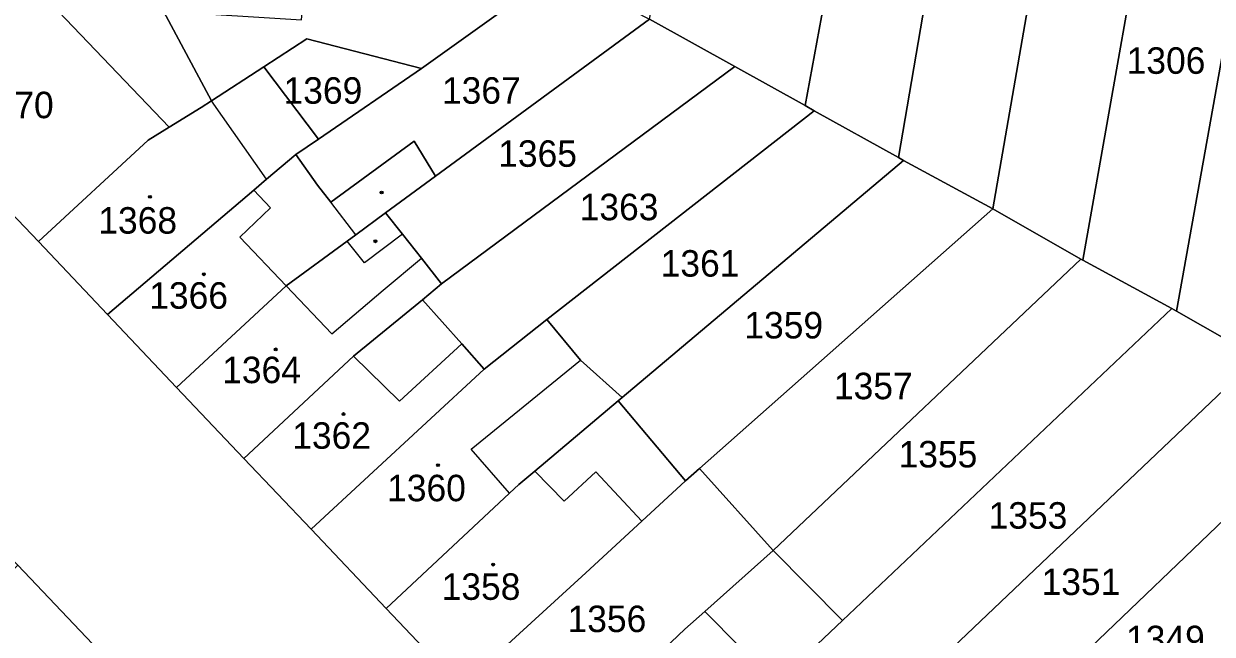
# Model space of a CAD drawing. Extents: x -596233 to -595156, y -1161235 to -1159375.
# Drawn here: x -596053.4 to -595977.1, y -1160511.2 to -1160472 of the extents above; entities that cross this region are included whole.
import ezdxf

# ---------------------------------------------------------------- set-up
doc = ezdxf.new("R2010")
doc.units = 0
for name, color, linetype in [('KN_CAR_KR', 7, 'Continuous'), ('KN_KULTURY', 7, 'Continuous'), ('KN_PARC_CIS_POZ', 7, 'Continuous'), ('KN_PARC_CIS_STAV', 7, 'Continuous'), ('KN_PARC_PLOCHA', 7, 'Continuous'), ('parcely_l', 7, 'Continuous')]:
    doc.layers.add(name, color=color, linetype=linetype)

msp = doc.modelspace()

# ---------------------------------------------------------------- linework, layer by layer
at = {"layer": 'KN_CAR_KR'}
for points in [[(-596044.08, -1160478.68), (-596051.66, -1160470.76)], [(-596037.82, -1160482.03), (-596041.37, -1160476.99)], [(-596037.57, -1160483.86), (-596038.65, -1160482.74)], [(-596039.54, -1160485.74), (-596037.57, -1160483.86)], [(-596032.1, -1160485.59), (-596033.7, -1160483.5)], [(-596029.1, -1160485.55), (-596031.53, -1160487.4)], [(-596036.56, -1160488.87), (-596039.54, -1160485.74)], [(-596031.53, -1160487.4), (-596032.66, -1160486.01)], [(-596030.35, -1160489.14), (-596027.87, -1160487.09)], [(-596036.56, -1160488.87), (-596033.64, -1160491.95)], [(-596033.64, -1160491.95), (-596030.35, -1160489.14)], [(-596025.29, -1160492.6), (-596029.29, -1160496.28)], [(-596032.25, -1160493.38), (-596029.29, -1160496.28)], [(-596024.69, -1160499.36), (-596017.68, -1160493.65)], [(-596022.24, -1160502.19), (-596024.69, -1160499.36)], [(-596020.61, -1160500.76), (-596018.72, -1160502.69)], [(-596018.72, -1160502.69), (-596016.69, -1160500.82)], [(-596016.69, -1160500.82), (-596013.73, -1160503.97)], [(-596009.7, -1160509.78), (-596005.13, -1160514.38)]]:
    msp.add_lwpolyline(points, dxfattribs=at)
at = {"layer": 'KN_KULTURY'}
for centre, radius in [((-596045.31, -1160483.16), 0.09), ((-596045.31, -1160483.16), 0.0398), ((-596030.44, -1160482.88), 0.09), ((-596030.44, -1160482.88), 0.0398), ((-596030.84, -1160486.01), 0.09), ((-596030.84, -1160486.01), 0.0398), ((-596041.85, -1160488.13), 0.09), ((-596041.85, -1160488.13), 0.0398), ((-596037.24, -1160492.95), 0.09), ((-596037.24, -1160492.95), 0.0398), ((-596032.89, -1160497.1), 0.09), ((-596032.89, -1160497.1), 0.0398), ((-596026.82, -1160500.38), 0.09), ((-596026.82, -1160500.38), 0.0398), ((-596023.28, -1160506.77), 0.09), ((-596023.28, -1160506.77), 0.0398)]:
    msp.add_circle(centre, radius, dxfattribs=at)
at = {"layer": 'KN_PARC_PLOCHA'}
for points in [[(-595998.44, -1160450.73), (-595998.93, -1160453.8), (-595999.06, -1160454.5), (-596003.26, -1160477.3), (-596007.77, -1160474.8), (-596013.25, -1160471.76), (-596009.3, -1160450.9), (-596008.96, -1160448.86), (-596000.85, -1160450.31)], [(-595992.9, -1160455.09), (-595997.26, -1160480.64), (-596002.67, -1160477.63), (-596003.26, -1160477.3), (-595999.06, -1160454.5)], [(-595986.37, -1160456.05), (-595991.21, -1160483.92), (-595996.94, -1160480.82), (-595997.26, -1160480.64), (-595992.9, -1160455.09)], [(-595979.91, -1160456.18), (-595980.35, -1160458.53), (-595985.42, -1160487.22), (-595985.55, -1160487.15), (-595991.21, -1160483.92), (-595986.37, -1160456.05), (-595986.17, -1160454.89), (-595982.67, -1160455.62)], [(-595973.24, -1160456), (-595973.4, -1160456.87), (-595979.41, -1160490.49), (-595979.72, -1160490.32), (-595985.42, -1160487.22), (-595980.35, -1160458.53), (-595978.18, -1160458.79), (-595977.95, -1160457), (-595976.88, -1160457.12), (-595976.56, -1160455.11)], [(-595967.57, -1160461.2), (-595967.85, -1160462.79), (-595970.71, -1160462.23), (-595971.48, -1160466.15), (-595971.33, -1160466.18), (-595972.21, -1160471.03), (-595969.4, -1160471.64), (-595973.32, -1160493.97), (-595974.19, -1160493.48), (-595979.41, -1160490.49), (-595973.4, -1160456.87), (-595969.73, -1160457.26), (-595970.42, -1160460.61)], [(-596030.67, -1160461.71), (-596024.43, -1160462.79), (-596018.29, -1160463.85), (-596019.19, -1160468.69), (-596027.87, -1160474.91), (-596035.24, -1160473.02), (-596038.01, -1160474.81), (-596041.37, -1160476.99), (-596044.45, -1160471.24), (-596044.16, -1160471.25), (-596035.59, -1160471.79), (-596035.09, -1160466.37), (-596034.92, -1160460.98)], [(-596013.25, -1160471.76), (-596026.97, -1160481.83), (-596028.36, -1160479.58), (-596033.7, -1160483.5), (-596034.55, -1160482.41), (-596035.95, -1160480.45), (-596034.5, -1160479.46), (-596027.87, -1160474.91), (-596019.19, -1160468.69)], [(-596044.45, -1160471.24), (-596041.37, -1160476.99), (-596042.03, -1160477.42), (-596044.08, -1160478.68), (-596045.43, -1160479.51), (-596052.47, -1160486.02), (-596061.42, -1160476.65), (-596061.89, -1160474.89), (-596060.82, -1160469.25), (-596051.66, -1160470.76), (-596051.44, -1160470.8)], [(-596007.77, -1160474.8), (-596026.59, -1160488.75), (-596027.87, -1160487.09), (-596029.1, -1160485.55), (-596030.19, -1160484.19), (-596026.97, -1160481.83), (-596013.25, -1160471.76)], [(-596027.87, -1160474.91), (-596034.5, -1160479.46), (-596038.01, -1160474.81), (-596035.24, -1160473.02)], [(-596034.5, -1160479.46), (-596035.95, -1160480.45), (-596037.82, -1160482.03), (-596038.65, -1160482.74), (-596048.03, -1160490.71), (-596052.47, -1160486.02), (-596045.43, -1160479.51), (-596044.08, -1160478.68), (-596042.03, -1160477.42), (-596041.37, -1160476.99), (-596038.01, -1160474.81)], [(-596003.26, -1160477.3), (-596002.67, -1160477.63), (-596019.83, -1160491.04), (-596023.86, -1160494.22), (-596025.29, -1160492.6), (-596027.81, -1160489.76), (-596026.59, -1160488.75), (-596007.77, -1160474.8)], [(-595997.26, -1160480.64), (-595996.94, -1160480.82), (-596015, -1160496.03), (-596017.68, -1160493.65), (-596019.83, -1160491.04), (-596002.67, -1160477.63)], [(-596026.97, -1160481.83), (-596030.19, -1160484.19), (-596032.1, -1160485.59), (-596032.66, -1160486.01), (-596036.56, -1160488.87), (-596043.6, -1160495.4), (-596048.03, -1160490.71), (-596038.65, -1160482.74), (-596037.82, -1160482.03), (-596035.95, -1160480.45), (-596034.55, -1160482.41), (-596033.7, -1160483.5), (-596028.36, -1160479.58)], [(-595991.21, -1160483.92), (-596010.04, -1160500.59), (-596010.93, -1160501.38), (-596015.26, -1160496.25), (-596015, -1160496.03), (-595996.94, -1160480.82)], [(-595985.55, -1160487.15), (-596005.31, -1160505.87), (-596010.04, -1160500.59), (-595991.21, -1160483.92)], [(-596026.59, -1160488.75), (-596027.81, -1160489.76), (-596032.25, -1160493.38), (-596039.29, -1160499.95), (-596043.6, -1160495.4), (-596036.56, -1160488.87), (-596032.66, -1160486.01), (-596032.1, -1160485.59), (-596030.19, -1160484.19), (-596029.1, -1160485.55), (-596027.87, -1160487.09)], [(-595985.42, -1160487.22), (-595979.72, -1160490.32), (-596000.85, -1160510.35), (-596005.31, -1160505.87), (-595985.55, -1160487.15)], [(-596023.86, -1160494.22), (-596034.97, -1160504.5), (-596039.29, -1160499.95), (-596032.25, -1160493.38), (-596027.81, -1160489.76), (-596025.29, -1160492.6)], [(-595979.41, -1160490.49), (-595974.19, -1160493.48), (-596000.26, -1160518.25), (-596001.75, -1160519.66), (-596003.57, -1160517.74), (-596002.66, -1160516.87), (-596005.13, -1160514.38), (-596004.47, -1160513.78), (-596000.85, -1160510.35), (-595979.72, -1160490.32)], [(-596015, -1160496.03), (-596015.26, -1160496.25), (-596020.61, -1160500.76), (-596021.63, -1160501.62), (-596022.24, -1160502.19), (-596030.15, -1160509.58), (-596034.97, -1160504.5), (-596023.86, -1160494.22), (-596019.83, -1160491.04), (-596017.68, -1160493.65)], [(-595973.32, -1160493.97), (-595968.73, -1160496.57), (-595992.52, -1160519.35), (-595995.79, -1160522.52), (-596000.26, -1160518.25), (-595974.19, -1160493.48)], [(-596010.93, -1160501.38), (-596013.73, -1160503.97), (-596017.34, -1160507.3), (-596025.35, -1160514.64), (-596030.15, -1160509.58), (-596022.24, -1160502.19), (-596021.63, -1160501.62), (-596020.61, -1160500.76), (-596015.26, -1160496.25)], [(-595966.03, -1160498.09), (-595962.75, -1160499.95), (-595965.15, -1160502.27), (-595969.45, -1160506.41), (-595976.56, -1160513.27), (-595987.94, -1160524.25), (-595990.68, -1160521.32), (-595992.52, -1160519.35), (-595968.73, -1160496.57)], [(-596005.31, -1160505.87), (-596009.7, -1160509.78), (-596010.98, -1160510.92), (-596020.38, -1160519.88), (-596025.35, -1160514.64), (-596017.34, -1160507.3), (-596013.73, -1160503.97), (-596010.93, -1160501.38), (-596010.04, -1160500.59)], [(-596000.85, -1160510.35), (-596004.47, -1160513.78), (-596005.13, -1160514.38), (-596016.08, -1160524.42), (-596020.38, -1160519.88), (-596010.98, -1160510.92), (-596009.7, -1160509.78), (-596005.31, -1160505.87)], [(-596046.61, -1160514.37), (-596059.36, -1160526.89), (-596060.48, -1160527.98), (-596061.72, -1160529.19), (-596065.58, -1160525.25), (-596061.98, -1160521.63), (-596065.4, -1160518.3), (-596060.66, -1160513.63), (-596053.8, -1160506.81)]]:
    msp.add_lwpolyline(points, close=True, dxfattribs=at)
for points in [[(-596060.82, -1160469.25), (-596061.89, -1160474.89), (-596061.42, -1160476.65), (-596052.47, -1160486.02), (-596048.03, -1160490.71), (-596043.6, -1160495.4), (-596039.29, -1160499.95), (-596034.97, -1160504.5), (-596030.15, -1160509.58), (-596025.35, -1160514.64), (-596020.38, -1160519.88), (-596016.08, -1160524.42), (-596011.68, -1160529.07), (-596007.34, -1160533.66), (-596002.92, -1160538.43), (-595998.36, -1160543.17), (-595985.36, -1160556.95), (-595974.79, -1160568.24)], [(-595971.62, -1160571.62), (-595983.43, -1160582.93), (-595983.48, -1160580.89), (-595991.04, -1160572.86), (-595996.98, -1160566.54), (-596000.13, -1160563.15), (-596001.44, -1160561.76), (-596005.92, -1160557.03), (-596010.22, -1160552.5), (-596014.62, -1160547.91), (-596019.38, -1160542.89), (-596026.98, -1160534.97), (-596034.18, -1160527.46), (-596040.41, -1160520.91), (-596046.61, -1160514.37), (-596053.8, -1160506.81), (-596061.74, -1160498.45), (-596066.03, -1160493.9), (-596072.03, -1160487.54), (-596076.78, -1160482.51), (-596078.2, -1160481.08), (-596076.55, -1160471.65)]]:
    msp.add_lwpolyline(points, dxfattribs=at)
at = {"layer": 'parcely_l'}
for points in [[(-596003.26, -1160477.3), (-595999.06, -1160454.5)], [(-595992.9, -1160455.09), (-595997.26, -1160480.64)], [(-595991.21, -1160483.92), (-595986.37, -1160456.05)], [(-595973.4, -1160456.87), (-595979.41, -1160490.49)], [(-595985.42, -1160487.22), (-595980.35, -1160458.53)], [(-596027.87, -1160474.91), (-596019.19, -1160468.69)], [(-596060.82, -1160469.25), (-596061.89, -1160474.89), (-596061.42, -1160476.65), (-596052.47, -1160486.02)], [(-596044.45, -1160471.24), (-596041.37, -1160476.99)], [(-596013.25, -1160471.76), (-596026.97, -1160481.83)], [(-596007.77, -1160474.8), (-596013.25, -1160471.76)], [(-596027.87, -1160474.91), (-596035.24, -1160473.02), (-596038.01, -1160474.81)], [(-596038.01, -1160474.81), (-596041.37, -1160476.99)], [(-596038.01, -1160474.81), (-596034.5, -1160479.46)], [(-596034.5, -1160479.46), (-596027.87, -1160474.91)], [(-596026.59, -1160488.75), (-596007.77, -1160474.8)], [(-596007.77, -1160474.8), (-596003.26, -1160477.3)], [(-596041.37, -1160476.99), (-596042.03, -1160477.42), (-596044.08, -1160478.68), (-596045.43, -1160479.51), (-596052.47, -1160486.02)], [(-596002.67, -1160477.63), (-596019.83, -1160491.04)], [(-596002.67, -1160477.63), (-596003.26, -1160477.3)], [(-595997.26, -1160480.64), (-596002.67, -1160477.63)], [(-596035.95, -1160480.45), (-596034.5, -1160479.46)], [(-596035.95, -1160480.45), (-596034.55, -1160482.41), (-596033.7, -1160483.5), (-596028.36, -1160479.58), (-596026.97, -1160481.83)], [(-596048.03, -1160490.71), (-596038.65, -1160482.74), (-596037.82, -1160482.03), (-596035.95, -1160480.45)], [(-596015, -1160496.03), (-595996.94, -1160480.82)], [(-595997.26, -1160480.64), (-595996.94, -1160480.82)], [(-595996.94, -1160480.82), (-595991.21, -1160483.92)], [(-596026.97, -1160481.83), (-596030.19, -1160484.19)], [(-595991.21, -1160483.92), (-596010.04, -1160500.59)], [(-595985.55, -1160487.15), (-595991.21, -1160483.92)], [(-596030.19, -1160484.19), (-596032.1, -1160485.59), (-596032.66, -1160486.01), (-596036.56, -1160488.87), (-596043.6, -1160495.4)], [(-596030.19, -1160484.19), (-596029.1, -1160485.55), (-596027.87, -1160487.09), (-596026.59, -1160488.75)], [(-596052.47, -1160486.02), (-596048.03, -1160490.71)], [(-596005.31, -1160505.87), (-595985.55, -1160487.15)], [(-595985.42, -1160487.22), (-595985.55, -1160487.15)], [(-595979.72, -1160490.32), (-595985.42, -1160487.22)], [(-596027.81, -1160489.76), (-596026.59, -1160488.75)], [(-596027.81, -1160489.76), (-596032.25, -1160493.38), (-596039.29, -1160499.95)], [(-596023.86, -1160494.22), (-596025.29, -1160492.6), (-596027.81, -1160489.76)], [(-596048.03, -1160490.71), (-596043.6, -1160495.4)], [(-596000.85, -1160510.35), (-595979.72, -1160490.32)], [(-595979.72, -1160490.32), (-595979.41, -1160490.49)], [(-595979.41, -1160490.49), (-595974.19, -1160493.48)], [(-596023.86, -1160494.22), (-596019.83, -1160491.04)], [(-596019.83, -1160491.04), (-596017.68, -1160493.65), (-596015, -1160496.03)], [(-595974.19, -1160493.48), (-596000.26, -1160518.25)], [(-596034.97, -1160504.5), (-596023.86, -1160494.22)], [(-596043.6, -1160495.4), (-596039.29, -1160499.95)], [(-596015.26, -1160496.25), (-596020.61, -1160500.76), (-596021.63, -1160501.62), (-596022.24, -1160502.19), (-596030.15, -1160509.58)], [(-596015, -1160496.03), (-596015.26, -1160496.25)], [(-596010.93, -1160501.38), (-596015.26, -1160496.25)], [(-595992.52, -1160519.35), (-595968.73, -1160496.57)], [(-596039.29, -1160499.95), (-596034.97, -1160504.5)], [(-596010.93, -1160501.38), (-596010.04, -1160500.59)], [(-596010.04, -1160500.59), (-596005.31, -1160505.87)], [(-596025.35, -1160514.64), (-596017.34, -1160507.3), (-596013.73, -1160503.97), (-596010.93, -1160501.38)], [(-596030.15, -1160509.58), (-596034.97, -1160504.5)], [(-596005.31, -1160505.87), (-596009.7, -1160509.78), (-596010.98, -1160510.92), (-596020.38, -1160519.88)], [(-596005.31, -1160505.87), (-596000.85, -1160510.35)], [(-596053.8, -1160506.81), (-596046.61, -1160514.37)], [(-596030.15, -1160509.58), (-596025.35, -1160514.64)], [(-596005.13, -1160514.38), (-596004.47, -1160513.78), (-596000.85, -1160510.35)]]:
    msp.add_lwpolyline(points, dxfattribs=at)

# ---------------------------------------------------------------- texts
at = {"layer": 'KN_PARC_CIS_POZ'}
for s, p in [('1306', (-595982.6166, -1160475.26)), ('1369', (-596036.7366, -1160477.18)), ('1367', (-596026.5666, -1160477.18)), ('1365', (-596022.9566, -1160481.23)), ('1363', (-596017.7266, -1160484.66)), ('1361', (-596012.5266, -1160488.28)), ('1359', (-596007.1566, -1160492.25)), ('1357', (-596001.4066, -1160496.15)), ('1355', (-595997.2566, -1160500.53)), ('1353', (-595991.4766, -1160504.46)), ('1351', (-595988.0766, -1160508.72)), ('1356', (-596018.5066, -1160511.1)), ('1349', (-595982.6566, -1160512.39))]:
    msp.add_text(s, height=1.7, dxfattribs=at).set_placement(p)
at = {"layer": 'KN_PARC_CIS_STAV'}
for s, p in [('1370', (-596056.5466, -1160478.11)), ('1368', (-596048.6266, -1160485.52)), ('1366', (-596045.3566, -1160490.34)), ('1364', (-596040.6766, -1160495.12)), ('1362', (-596036.1766, -1160499.33)), ('1360', (-596030.0866, -1160502.7)), ('1358', (-596026.5866, -1160509.03))]:
    msp.add_text(s, height=1.7, dxfattribs=at).set_placement(p)

doc.saveas('drawing.dxf')
